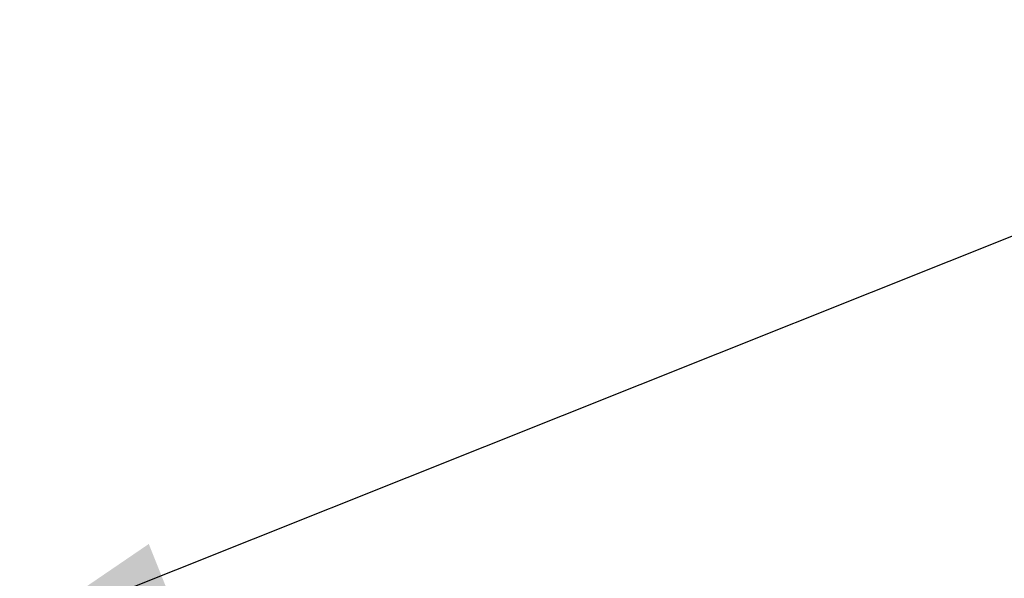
# Model space of a CAD drawing. Header units: millimetres. Extents: x 6 to 414, y 7 to 290.
# Tile 292 of 341: x 205 to 216, y 149 to 156. Entities that reach past the tile are written whole.
import ezdxf

# ---------------------------------------------------------------- set-up
doc = ezdxf.new("R2010")
doc.units = ezdxf.units.MM
doc.header["$LTSCALE"] = 23.1
doc.layers.get('0').update_dxf_attribs({"linetype": 'CONTINUOUS'})
doc.styles.get("Standard").update_dxf_attribs({"font": 'txt', "width": 0.6})
doc.dimstyles.get("Standard").update_dxf_attribs({"dimtxt": 2.5, "dimasz": 1.8, "dimexe": 0.05, "dimexo": 0.0625, "dimtad": 1, "dimzin": 0, "dimdsep": 46, "dimtxsty": 'Standard', "dimblk": '_FILLED', "dimblk1": '_FILLED', "dimblk2": '_FILLED', "dimcen": 0.09, "dimadec": 0, "dimazin": 0, "dimtol": 1, "dimtp": 0.01, "dimtm": 0.01, "dimtfac": 1, "dimtofl": 0, "dimtmove": 0, "dimatfit": 3, "dimldrblk": '_FILLED', "dimfxl": 0, "dimtolj": 1, "dimtzin": 0, "dimarcsym": 0})

# ---------------------------------------------------------------- blocks, each defined once
blk = doc.blocks.new('_FILLED')
at = {"color": 0, "linetype": 'ByBlock'}
blk.add_solid([(0, 0), (-1, 0.2222), (-1, -0.2222)], dxfattribs=at)

msp = doc.modelspace()

# ---------------------------------------------------------------- leaders
at = {"color": 2, "linetype": 'Continuous'}
msp.add_leader([(204.628, 148.539), (242.737, 163.749)], dimstyle='Standard', override={"dimtad": 0}, dxfattribs=at)

doc.saveas('drawing.dxf')
